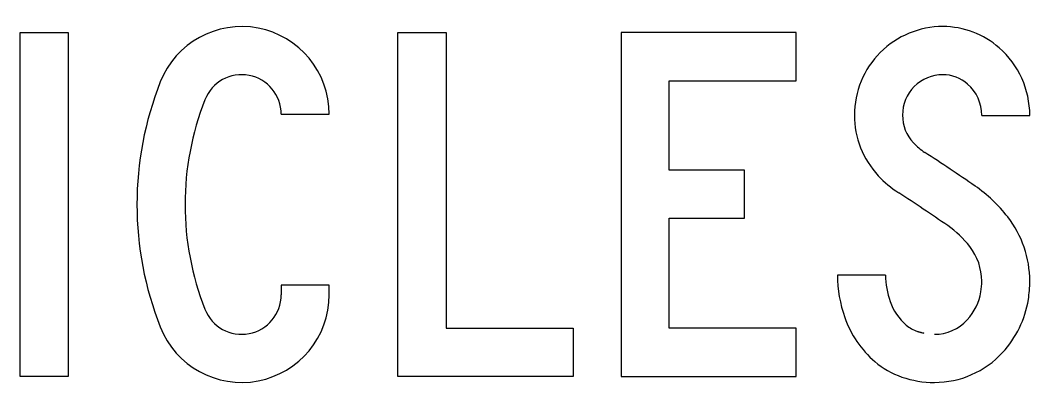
# Model space of a CAD drawing. Extents: x 1806251 to 1809821, y 414895 to 422886.
# Drawn here: x 1809677.5843 to 1809677.6725, y 415272.2922 to 415272.3244 of the extents above; entities that cross this region are included whole.
import ezdxf

# ---------------------------------------------------------------- set-up
doc = ezdxf.new("R2010")
doc.units = 0
for name, color, linetype in [('GSBWFILL', 7, 'Continuous'), ('GSCOLORFILL', 7, 'Continuous'), ('GSOUTLINE', 7, 'Continuous')]:
    doc.layers.add(name, color=color, linetype=linetype)

msp = doc.modelspace()

# ---------------------------------------------------------------- linework, layer by layer
at = {"layer": 'GSBWFILL'}
msp.add_line((1809677.607056, 415272.316198), (1809677.611256, 415272.316198), dxfattribs=at)
for points in [[(1809677.584256, 415272.323323), (1809677.588456, 415272.323323), (1809677.588456, 415272.293323), (1809677.584256, 415272.293323)], [(1809677.617256, 415272.323323), (1809677.621456, 415272.323323), (1809677.621456, 415272.297523), (1809677.632556, 415272.297523), (1809677.632556, 415272.293323), (1809677.617256, 415272.293323)], [(1809677.640956, 415272.297523), (1809677.640956, 415272.307123), (1809677.647528, 415272.307123), (1809677.647528, 415272.311323), (1809677.640956, 415272.311323), (1809677.640956, 415272.319123), (1809677.652056, 415272.319123), (1809677.652056, 415272.323323), (1809677.636756, 415272.323323), (1809677.636756, 415272.293323), (1809677.652056, 415272.293323), (1809677.652056, 415272.297523)]]:
    msp.add_lwpolyline(points, close=True, dxfattribs=at)
for points in [[(1809677.668256, 415272.316099), (1809677.672456, 415272.316099)], [(1809677.659856, 415272.302151), (1809677.655656, 415272.302151)], [(1809677.611256, 415272.300448), (1809677.611256, 415272.301273), (1809677.607056, 415272.301273), (1809677.607056, 415272.300448)]]:
    msp.add_lwpolyline(points, dxfattribs=at)
for centre, major_axis, ratio, start_param, end_param in [((1809677.603606, 415272.316198), (0, 0.00765), 0.999999, 4.712389, 7.477539), ((1809677.664862, 415272.316119), (0, 0.007729), 0.999992, 6.283184, 7.853982), ((1809677.664862, 415272.316383), (0, 0.007465), 0.999992, 5.561989, 6.283185), ((1809677.664613, 415272.316099), (0, 0.007843), 0.999992, 4.712389, 5.561989), ((1809677.603606, 415272.316198), (0, 0.00345), 0.999999, 4.712389, 7.477539), ((1809677.664862, 415272.316119), (0, 0.003529), 0.999992, 6.283183, 7.853981), ((1809677.664862, 415272.316383), (0, 0.003265), 0.999992, 5.561989, 6.283185), ((1809677.623528, 415272.308323), (0, 0.029072), 0.999999, 1.194353, 1.947239), ((1809677.664613, 415272.316099), (0, 0.003643), 0.999992, 4.712389, 5.561989), ((1809677.623528, 415272.308323), (0, 0.024872), 0.999999, 1.194353, 1.947239), ((1809677.664876, 415272.316119), (0, 0.007743), 0.999992, 1.570796, 2.321595), ((1809677.664876, 415272.316119), (0, 0.003543), 0.999992, 1.570796, 2.321595), ((1809677.666153, 415272.31731), (0, 0.005289), 0.999992, 2.321595, 2.56746), ((1809677.567386, 415272.164611), (0, 0.176569), 0.999992, 5.679143, 5.709053), ((1809677.666153, 415272.31731), (0, 0.009489), 0.999992, 2.321595, 2.56746), ((1809677.660334, 415272.299303), (0, 0.012918), 0.999992, 5.373599, 5.679143), ((1809677.567386, 415272.164611), (0, 0.172369), 0.999992, 5.679143, 5.709053), ((1809677.663317, 415272.301624), (0, 0.009139), 0.999992, 4.712389, 5.373599), ((1809677.660334, 415272.299303), (0, 0.008718), 0.999992, 5.373599, 5.679143), ((1809677.663317, 415272.301624), (0, 0.004939), 0.999992, 4.712389, 5.373599), ((1809677.66672, 415272.302151), (0, 0.011064), 0.999992, 1.570808, 1.909921), ((1809677.66672, 415272.302151), (0, 0.006864), 0.999992, 1.570816, 1.909918), ((1809677.662466, 415272.301624), (0, 0.00579), 0.999992, 4.552917, 4.712389), ((1809677.662466, 415272.301624), (0, 0.00999), 0.999992, 4.552917, 4.712389), ((1809677.663532, 415272.301453), (0, 0.00471), 0.999992, 3.967076, 4.552917), ((1809677.603606, 415272.300448), (0, 0.00765), 0.999999, 1.947239, 4.712389), ((1809677.603606, 415272.300448), (0, 0.00345), 0.999999, 1.947239, 4.712389), ((1809677.664824, 415272.301483), (0, 0.004854), 0.999992, 1.909925, 2.431476), ((1809677.663532, 415272.301453), (0, 0.00891), 0.999992, 3.967076, 4.552917), ((1809677.664824, 415272.301483), (0, 0.009054), 0.999992, 1.909925, 2.431476), ((1809677.664116, 415272.300914), (0, 0.003916), 0.999992, 3.141593, 3.967076), ((1809677.663594, 415272.300052), (0, 0.002967), 0.999992, 2.431476, 2.811358), ((1809677.664116, 415272.301573), (0, 0.004575), 0.999992, 2.811358, 3.141593), ((1809677.664116, 415272.300914), (0, 0.008116), 0.999992, 3.141593, 3.967076), ((1809677.663594, 415272.300052), (0, 0.007167), 0.999992, 2.431476, 2.811358), ((1809677.664116, 415272.301573), (0, 0.008775), 0.999992, 2.811358, 3.141593)]:
    msp.add_ellipse(centre, major_axis=major_axis, ratio=ratio, start_param=start_param, end_param=end_param, dxfattribs=at)
at = {"layer": 'GSCOLORFILL'}
msp.add_line((1809677.607056, 415272.316198), (1809677.611256, 415272.316198), dxfattribs=at)
for points in [[(1809677.584256, 415272.323323), (1809677.588456, 415272.323323), (1809677.588456, 415272.293323), (1809677.584256, 415272.293323)], [(1809677.617256, 415272.323323), (1809677.621456, 415272.323323), (1809677.621456, 415272.297523), (1809677.632556, 415272.297523), (1809677.632556, 415272.293323), (1809677.617256, 415272.293323)], [(1809677.640956, 415272.297523), (1809677.640956, 415272.307123), (1809677.647528, 415272.307123), (1809677.647528, 415272.311323), (1809677.640956, 415272.311323), (1809677.640956, 415272.319123), (1809677.652056, 415272.319123), (1809677.652056, 415272.323323), (1809677.636756, 415272.323323), (1809677.636756, 415272.293323), (1809677.652056, 415272.293323), (1809677.652056, 415272.297523)]]:
    msp.add_lwpolyline(points, close=True, dxfattribs=at)
for points in [[(1809677.668256, 415272.316099), (1809677.672456, 415272.316099)], [(1809677.659856, 415272.302151), (1809677.655656, 415272.302151)], [(1809677.611256, 415272.300448), (1809677.611256, 415272.301273), (1809677.607056, 415272.301273), (1809677.607056, 415272.300448)]]:
    msp.add_lwpolyline(points, dxfattribs=at)
for centre, major_axis, ratio, start_param, end_param in [((1809677.603606, 415272.316198), (0, 0.00765), 0.999999, 4.712389, 7.477539), ((1809677.664862, 415272.316119), (0, 0.007729), 0.999992, 6.283184, 7.853982), ((1809677.664862, 415272.316383), (0, 0.007465), 0.999992, 5.561989, 6.283185), ((1809677.664613, 415272.316099), (0, 0.007843), 0.999992, 4.712389, 5.561989), ((1809677.603606, 415272.316198), (0, 0.00345), 0.999999, 4.712389, 7.477539), ((1809677.664862, 415272.316119), (0, 0.003529), 0.999992, 6.283183, 7.853981), ((1809677.664862, 415272.316383), (0, 0.003265), 0.999992, 5.561989, 6.283185), ((1809677.623528, 415272.308323), (0, 0.029072), 0.999999, 1.194353, 1.947239), ((1809677.664613, 415272.316099), (0, 0.003643), 0.999992, 4.712389, 5.561989), ((1809677.623528, 415272.308323), (0, 0.024872), 0.999999, 1.194353, 1.947239), ((1809677.664876, 415272.316119), (0, 0.007743), 0.999992, 1.570796, 2.321595), ((1809677.664876, 415272.316119), (0, 0.003543), 0.999992, 1.570796, 2.321595), ((1809677.666153, 415272.31731), (0, 0.005289), 0.999992, 2.321595, 2.56746), ((1809677.567386, 415272.164611), (0, 0.176569), 0.999992, 5.679143, 5.709053), ((1809677.666153, 415272.31731), (0, 0.009489), 0.999992, 2.321595, 2.56746), ((1809677.660334, 415272.299303), (0, 0.012918), 0.999992, 5.373599, 5.679143), ((1809677.567386, 415272.164611), (0, 0.172369), 0.999992, 5.679143, 5.709053), ((1809677.663317, 415272.301624), (0, 0.009139), 0.999992, 4.712389, 5.373599), ((1809677.660334, 415272.299303), (0, 0.008718), 0.999992, 5.373599, 5.679143), ((1809677.663317, 415272.301624), (0, 0.004939), 0.999992, 4.712389, 5.373599), ((1809677.66672, 415272.302151), (0, 0.011064), 0.999992, 1.570808, 1.909921), ((1809677.66672, 415272.302151), (0, 0.006864), 0.999992, 1.570816, 1.909918), ((1809677.662466, 415272.301624), (0, 0.00579), 0.999992, 4.552917, 4.712389), ((1809677.662466, 415272.301624), (0, 0.00999), 0.999992, 4.552917, 4.712389), ((1809677.663532, 415272.301453), (0, 0.00471), 0.999992, 3.967076, 4.552917), ((1809677.603606, 415272.300448), (0, 0.00765), 0.999999, 1.947239, 4.712389), ((1809677.603606, 415272.300448), (0, 0.00345), 0.999999, 1.947239, 4.712389), ((1809677.664824, 415272.301483), (0, 0.004854), 0.999992, 1.909925, 2.431476), ((1809677.663532, 415272.301453), (0, 0.00891), 0.999992, 3.967076, 4.552917), ((1809677.664824, 415272.301483), (0, 0.009054), 0.999992, 1.909925, 2.431476), ((1809677.664116, 415272.300914), (0, 0.003916), 0.999992, 3.141593, 3.967076), ((1809677.663594, 415272.300052), (0, 0.002967), 0.999992, 2.431476, 2.811358), ((1809677.664116, 415272.301573), (0, 0.004575), 0.999992, 2.811358, 3.141593), ((1809677.664116, 415272.300914), (0, 0.008116), 0.999992, 3.141593, 3.967076), ((1809677.663594, 415272.300052), (0, 0.007167), 0.999992, 2.431476, 2.811358), ((1809677.664116, 415272.301573), (0, 0.008775), 0.999992, 2.811358, 3.141593)]:
    msp.add_ellipse(centre, major_axis=major_axis, ratio=ratio, start_param=start_param, end_param=end_param, dxfattribs=at)
at = {"layer": 'GSOUTLINE'}
msp.add_line((1809677.607056, 415272.316198), (1809677.611256, 415272.316198), dxfattribs=at)
for points in [[(1809677.584256, 415272.323323), (1809677.588456, 415272.323323), (1809677.588456, 415272.293323), (1809677.584256, 415272.293323)], [(1809677.617256, 415272.323323), (1809677.621456, 415272.323323), (1809677.621456, 415272.297523), (1809677.632556, 415272.297523), (1809677.632556, 415272.293323), (1809677.617256, 415272.293323)], [(1809677.640956, 415272.297523), (1809677.640956, 415272.307123), (1809677.647528, 415272.307123), (1809677.647528, 415272.311323), (1809677.640956, 415272.311323), (1809677.640956, 415272.319123), (1809677.652056, 415272.319123), (1809677.652056, 415272.323323), (1809677.636756, 415272.323323), (1809677.636756, 415272.293323), (1809677.652056, 415272.293323), (1809677.652056, 415272.297523)]]:
    msp.add_lwpolyline(points, close=True, dxfattribs=at)
for points in [[(1809677.668256, 415272.316099), (1809677.672456, 415272.316099)], [(1809677.659856, 415272.302151), (1809677.655656, 415272.302151)], [(1809677.611256, 415272.300448), (1809677.611256, 415272.301273), (1809677.607056, 415272.301273), (1809677.607056, 415272.300448)]]:
    msp.add_lwpolyline(points, dxfattribs=at)
for centre, major_axis, ratio, start_param, end_param in [((1809677.603606, 415272.316198), (0, 0.00765), 0.999999, 4.712389, 7.477539), ((1809677.664862, 415272.316119), (0, 0.007729), 0.999992, 6.283184, 7.853982), ((1809677.664862, 415272.316383), (0, 0.007465), 0.999992, 5.561989, 6.283185), ((1809677.664613, 415272.316099), (0, 0.007843), 0.999992, 4.712389, 5.561989), ((1809677.603606, 415272.316198), (0, 0.00345), 0.999999, 4.712389, 7.477539), ((1809677.664862, 415272.316119), (0, 0.003529), 0.999992, 6.283183, 7.853981), ((1809677.664862, 415272.316383), (0, 0.003265), 0.999992, 5.561989, 6.283185), ((1809677.623528, 415272.308323), (0, 0.029072), 0.999999, 1.194353, 1.947239), ((1809677.664613, 415272.316099), (0, 0.003643), 0.999992, 4.712389, 5.561989), ((1809677.623528, 415272.308323), (0, 0.024872), 0.999999, 1.194353, 1.947239), ((1809677.664876, 415272.316119), (0, 0.007743), 0.999992, 1.570796, 2.321595), ((1809677.664876, 415272.316119), (0, 0.003543), 0.999992, 1.570796, 2.321595), ((1809677.666153, 415272.31731), (0, 0.005289), 0.999992, 2.321595, 2.56746), ((1809677.567386, 415272.164611), (0, 0.176569), 0.999992, 5.679143, 5.709053), ((1809677.666153, 415272.31731), (0, 0.009489), 0.999992, 2.321595, 2.56746), ((1809677.660334, 415272.299303), (0, 0.012918), 0.999992, 5.373599, 5.679143), ((1809677.567386, 415272.164611), (0, 0.172369), 0.999992, 5.679143, 5.709053), ((1809677.663317, 415272.301624), (0, 0.009139), 0.999992, 4.712389, 5.373599), ((1809677.660334, 415272.299303), (0, 0.008718), 0.999992, 5.373599, 5.679143), ((1809677.663317, 415272.301624), (0, 0.004939), 0.999992, 4.712389, 5.373599), ((1809677.66672, 415272.302151), (0, 0.011064), 0.999992, 1.570808, 1.909921), ((1809677.66672, 415272.302151), (0, 0.006864), 0.999992, 1.570816, 1.909918), ((1809677.662466, 415272.301624), (0, 0.00579), 0.999992, 4.552917, 4.712389), ((1809677.662466, 415272.301624), (0, 0.00999), 0.999992, 4.552917, 4.712389), ((1809677.663532, 415272.301453), (0, 0.00471), 0.999992, 3.967076, 4.552917), ((1809677.603606, 415272.300448), (0, 0.00765), 0.999999, 1.947239, 4.712389), ((1809677.603606, 415272.300448), (0, 0.00345), 0.999999, 1.947239, 4.712389), ((1809677.664824, 415272.301483), (0, 0.004854), 0.999992, 1.909925, 2.431476), ((1809677.663532, 415272.301453), (0, 0.00891), 0.999992, 3.967076, 4.552917), ((1809677.664824, 415272.301483), (0, 0.009054), 0.999992, 1.909925, 2.431476), ((1809677.664116, 415272.300914), (0, 0.003916), 0.999992, 3.141593, 3.967076), ((1809677.663594, 415272.300052), (0, 0.002967), 0.999992, 2.431476, 2.811358), ((1809677.664116, 415272.301573), (0, 0.004575), 0.999992, 2.811358, 3.141593), ((1809677.664116, 415272.300914), (0, 0.008116), 0.999992, 3.141593, 3.967076), ((1809677.663594, 415272.300052), (0, 0.007167), 0.999992, 2.431476, 2.811358), ((1809677.664116, 415272.301573), (0, 0.008775), 0.999992, 2.811358, 3.141593)]:
    msp.add_ellipse(centre, major_axis=major_axis, ratio=ratio, start_param=start_param, end_param=end_param, dxfattribs=at)

doc.saveas('drawing.dxf')
